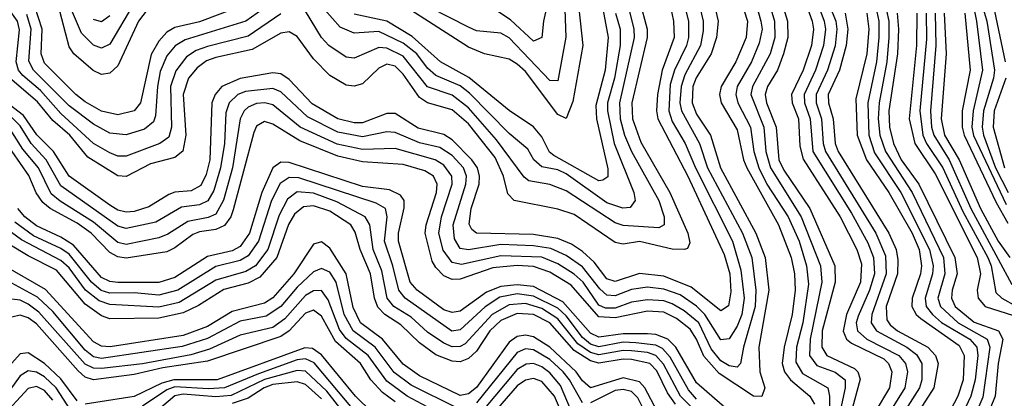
# Model space of a CAD drawing. Header units: inches. Extents: x 501365 to 657855, y 482276 to 547543.
# Tile 823 of 957: x 624749 to 627165, y 497685 to 498614. Entities that reach past the tile are written whole.
import ezdxf

# ---------------------------------------------------------------- set-up
doc = ezdxf.new("R2010")
doc.units = ezdxf.units.IN
doc.header["$MEASUREMENT"] = 0
doc.layers.add('A6429', color=7, linetype='Continuous')

msp = doc.modelspace()

# ---------------------------------------------------------------- linework, layer by layer
at = {"layer": 'A6429', "color": 5}
for points, elevation in [([(626145.9, 498825.9), (626193.5, 498570), (626185.4, 498490), (626162.8, 498402.8), (626164.5, 498370), (626192.6, 498247.4), (626192.1, 498227.8), (626179.9, 498220.1), (626170, 498217.9), (626060.1, 498280.1), (626049, 498289), (626030, 498326.5), (626010, 498350.7), (625950, 498391.2), (625851.4, 498471.4), (625781.6, 498510), (625712.3, 498572.3), (625650, 498610.4), (625570, 498627.1)], 3320), ([(626649.4, 498809.4), (626722.9, 498610), (626726.3, 498590), (626721.9, 498550), (626702.3, 498490), (626674.4, 498430), (626675.2, 498410), (626688.5, 498370), (626695.6, 498290), (626790, 498138.9), (626830, 498066.3), (626844.3, 498030), (626846.5, 497990), (626834.6, 497950), (626806.4, 497886.4), (626801.5, 497870), (626804.7, 497850), (626828.1, 497830), (626906.6, 497790), (626922.5, 497770), (626928, 497750), (626921, 497710), (626871, 497630)], 3640), ([(625028.2, 498651.8), (624970, 498553.9), (624950, 498543.8), (624930, 498551.5), (624900.8, 498580.8), (624822.7, 498762.7)], 3260), ([(626251.5, 498731.5), (626289.2, 498590), (626288.9, 498570), (626251.1, 498410), (626252.5, 498370), (626273, 498313), (626344.6, 498190), (626388.4, 498090), (626393.7, 498066.3), (626387.5, 498052.5), (626380.3, 498050), (626350, 498050.4), (626270.3, 498069.7), (626230, 498063), (626210, 498067), (626110, 498135.7), (626070, 498148.5), (625962.2, 498170), (625946.7, 498186.7), (625936.4, 498230), (625915.8, 498275.8), (625850, 498357.8), (625810, 498392.4), (625750, 498409.8), (625730, 498422.6), (625690, 498480.2), (625670, 498499.4), (625650, 498504.4), (625630, 498494.6), (625590, 498456.5), (625570, 498450.9), (625550, 498452.9), (625510, 498476.8), (625470, 498517.2), (625430, 498572), (625410, 498583.9), (625390, 498580.7), (625319.5, 498540.5), (625230, 498521.2), (625207.7, 498512.3), (625184.2, 498495.8), (625163.2, 498470), (625150.4, 498430), (625157, 498330), (625148.9, 498291.1), (625130, 498275.3), (625070, 498259.6), (625010, 498229.2), (624990, 498230.2), (624916.2, 498276.2), (624872.3, 498330), (624830, 498366), (624792.5, 498412.5), (624725.1, 498470)], 3380), ([(626083.2, 498730), (626089.1, 498570.9), (626070, 498463.7), (626050, 498464.8), (625950, 498569.4), (625930, 498580.2), (625870, 498586.2), (625850, 498594.9), (625615.4, 498715.4)], 3260), ([(626499.7, 498719.7), (626534.8, 498610), (626531.7, 498570), (626506.3, 498510), (626470.6, 498450), (626466.5, 498430), (626470.2, 498410), (626510, 498343), (626525.3, 498270), (626533.6, 498250), (626611.4, 498110), (626642.5, 498030), (626650.5, 497990), (626651.7, 497950), (626644.7, 497890), (626625.4, 497810), (626620.4, 497770), (626626.2, 497750), (626640.4, 497730), (626687.8, 497690), (626699.2, 497670)], 3520), ([(626650, 498733.9), (626694.1, 498610), (626697.3, 498590), (626692.3, 498550), (626671.7, 498490), (626642.7, 498430), (626645.1, 498410), (626660.4, 498370), (626663.4, 498303.4), (626671.6, 498271.6), (626762.9, 498130), (626803.8, 498050), (626814.8, 498014.8), (626812.8, 497970), (626778.4, 497890), (626769.7, 497849.7), (626778.3, 497830), (626790, 497820.1), (626870, 497781.2), (626881, 497770), (626889.3, 497750), (626883.9, 497710), (626848.6, 497651.5)], 3620), ([(626703.8, 498730), (626751.9, 498610), (626754.4, 498590), (626750, 498549.9), (626731.8, 498490), (626703.6, 498430), (626703.8, 498410), (626716.6, 498370), (626720.7, 498310), (626726.6, 498290), (626850.1, 498089.9), (626874, 498034), (626875.1, 497990), (626840, 497890), (626838.4, 497870), (626851.3, 497850), (626925.7, 497810), (626950, 497792.2), (626963.1, 497770), (626963.3, 497730), (626957.2, 497710), (626899.6, 497620.4)], 3660), ([(626226.8, 498710), (626256.2, 498590), (626257.3, 498570), (626220.9, 498410), (626222.8, 498370), (626233.2, 498330), (626250, 498290), (626317.3, 498170), (626330.3, 498130), (626330.4, 498110), (626317.2, 498102.8), (626230, 498108.6), (626210, 498114.9), (626090, 498194.1), (626050, 498209.3), (625998.2, 498218.2), (625987, 498227), (625918.9, 498319), (625850, 498397.5), (625810, 498428.2), (625750, 498448.9), (625690, 498524), (625650, 498543.9), (625630, 498545.3), (625570, 498519), (625550, 498521.5), (625507.4, 498550), (625489.4, 498570), (625450, 498634.2)], 3360), ([(626113.4, 498710), (626131.2, 498550), (626106.7, 498413.3), (626090, 498371.4), (626070, 498380.7), (625990, 498486.5), (625970, 498504.6), (625950, 498516.5), (625890, 498529.7), (625850, 498546), (625688.6, 498650)], 3280), ([(626341.6, 498670), (626353.4, 498610), (626355, 498570), (626325.8, 498490), (626314.2, 498430), (626311.4, 498390), (626315.1, 498370), (626388.8, 498230), (626477.9, 498037.9), (626491.9, 497990), (626494.3, 497945.7), (626488.7, 497911.3), (626470, 497899.6), (626397.2, 497957.2), (626330, 497984.6), (626270, 497990.9), (626210, 497971.4), (626190, 497977.9), (626158.6, 498018.6), (626130, 498045.2), (626103, 498063), (626070, 498077), (626010, 498086.4), (625869.9, 498090), (625858.8, 498098.8), (625852.2, 498112.2), (625857.2, 498150), (625876.3, 498210), (625877.5, 498230), (625872.3, 498250), (625858.8, 498270), (625810, 498319), (625790, 498331.6), (625727.1, 498347.1), (625670, 498383.2), (625650, 498383.3), (625590, 498360.7), (625570, 498360.6), (625530, 498370.3), (625467.1, 498407.1), (625410, 498467.2), (625390, 498480.4), (625370, 498483.2), (625290, 498469.1), (625244.8, 498450), (625228.3, 498430), (625220.6, 498410), (625215.5, 498270), (625206.5, 498233.5), (625193.1, 498206.9), (625170, 498194.1), (625130, 498190.6), (625115.3, 498184.7), (625065.9, 498154.1), (625030, 498142.8), (625010, 498141.8), (624990, 498146.5), (624970, 498158.8), (624870.1, 498230.1), (624831.9, 498290), (624791.4, 498331.4), (624758.5, 498378.5), (624690, 498430)], 3420), ([(626448.8, 498670), (626463.2, 498610), (626459, 498570), (626446, 498530), (626408.8, 498471.2), (626401, 498450), (626399.6, 498410), (626410, 498382.1), (626444.1, 498330), (626469.1, 498250), (626555.7, 498090), (626578.1, 498030), (626587.1, 497950), (626562.9, 497810), (626565.5, 497750), (626577.9, 497710), (626570, 497689.3), (626550, 497690.2), (626465.4, 497745.4), (626427.9, 497787.9), (626410, 497830.2), (626394.2, 497854.2), (626360.9, 497880.9), (626330, 497896.3), (626290, 497898.6), (626210, 497882.2), (626170, 497885), (626102, 497962), (626050, 497994.2), (626010, 498008.1), (625969.8, 498010.2), (625910, 498004.6), (625830, 497977.4), (625810, 497976.4), (625790, 497985), (625770, 498005.4), (625761.5, 498021.5), (625744.2, 498090), (625746.1, 498110), (625771.8, 498190), (625773.5, 498210), (625764.5, 498230), (625743.2, 498243.2), (625690, 498258.4), (625590, 498264.6), (625530, 498278.8), (625436.5, 498316.5), (625370, 498357.4), (625350, 498363.7), (625330, 498352), (625323.5, 498336.5), (625272.9, 498147.2), (625266.8, 498130), (625251.5, 498108.5), (625230, 498099), (625190, 498093.1), (625173.7, 498086.3), (625130, 498053.6), (625110, 498044.3), (625010, 498028.7), (624990, 498032.2), (624970, 498042.7), (624924.1, 498090), (624890, 498114.4), (624823.4, 498150), (624805.4, 498165.4), (624789.1, 498189.1), (624771.6, 498231.6), (624710, 498319.4)], 3480), ([(626369.9, 498690), (626390.2, 498610), (626390.6, 498570), (626385.1, 498550), (626356, 498490), (626345.5, 498454.5), (626341.8, 498390), (626350, 498364.2), (626381.7, 498310), (626407.6, 498250), (626498.6, 498070), (626518.7, 497998.7), (626526.6, 497930), (626520.9, 497890), (626510, 497861.8), (626490, 497830.3), (626470, 497828.5), (626430.5, 497890.5), (626410, 497911.1), (626370, 497938.2), (626330, 497952.5), (626290, 497957.3), (626250, 497951.7), (626210, 497936.4), (626190, 497938.1), (626173, 497953), (626130, 498007.6), (626090, 498035.4), (626052.6, 498052.6), (626010, 498058.8), (625930, 498061.9), (625850, 498048.7), (625830, 498052.4), (625815.9, 498075.9), (625812.5, 498110), (625843.8, 498210), (625845.3, 498230), (625837.7, 498250), (625810, 498280.4), (625779.7, 498299.7), (625730, 498311.6), (625670, 498337.1), (625650, 498338.2), (625590, 498326.5), (625530, 498337.7), (625455.6, 498375.6), (625390, 498436.4), (625370, 498445.1), (625302.7, 498437.3), (625284.2, 498430), (625263.2, 498410), (625254.6, 498385.4), (625251.2, 498310), (625241.8, 498250), (625225.6, 498194.4), (625211, 498169), (625190, 498159.4), (625146.2, 498153.8), (625082.9, 498117.1), (625010, 498101.5), (624990, 498106.7), (624850, 498206.1), (624813.6, 498270), (624777.4, 498310), (624750, 498353.3), (624730, 498373.7)], 3440), ([(626407.1, 498690), (626426.1, 498610), (626426.6, 498586.6), (626419.4, 498550), (626381.4, 498478.6), (626371.9, 498450), (626369.3, 498410), (626372.8, 498390), (626417.3, 498310), (626437.3, 498250), (626522.4, 498090), (626545.7, 498030), (626555.7, 497950), (626553.7, 497910), (626525, 497810), (626518.1, 497770), (626510, 497761.2), (626490, 497764.1), (626470, 497776.6), (626446.1, 497806.1), (626415.3, 497870), (626379.4, 497899.4), (626350, 497916.9), (626330, 497923.6), (626290, 497926.7), (626250, 497920.3), (626210, 497905.9), (626186.2, 497906.2), (626170, 497913), (626131.4, 497970), (626110, 497989), (626070, 498014.3), (626030, 498030.9), (625930, 498034.4), (625833.2, 498013.2), (625810, 498017.8), (625788.1, 498048.1), (625777.3, 498090), (625783.9, 498130), (625810.1, 498210), (625809.6, 498230), (625790, 498257), (625768.4, 498270), (625670, 498297.3), (625590, 498295.1), (625528.3, 498308.3), (625437.6, 498350), (625370, 498404.9), (625350.7, 498410), (625330, 498408.3), (625310, 498399.3), (625299.9, 498390), (625290, 498370), (625271.5, 498250), (625249.4, 498170.6), (625230, 498136.5), (625211.7, 498128.3), (625161.3, 498118.8), (625112.5, 498087.5), (625090, 498078.7), (625010, 498062.1), (624990, 498066.9), (624930, 498117), (624848, 498168), (624826.4, 498186.4), (624795, 498250), (624756.3, 498296.3), (624730, 498338.5)], 3460), ([(625387.2, 498670), (625303.8, 498610), (625155.4, 498564.6), (625130.2, 498549.8), (625110, 498524.9), (625093.7, 498486.3), (625086.8, 498450), (625082.3, 498377.7), (625077.1, 498362.8), (625055.3, 498344.7), (625010, 498331.2), (624970, 498335.3), (624930, 498357.5), (624870, 498402), (624783, 498490), (624771.5, 498511.5), (624777.1, 498590), (624766.7, 498626.7)], 3340), ([(626052, 498688), (626034.5, 498610), (626030.4, 498570), (626010, 498561.2), (625953.6, 498613.6), (625910, 498641.9)], 3240), ([(626545.6, 498690), (626568.2, 498610), (626570.9, 498590), (626563.9, 498556.1), (626544.6, 498510), (626509.5, 498450), (626506.3, 498430), (626511.2, 498410), (626542.6, 498350), (626550.8, 498290), (626562.9, 498250), (626582.9, 498210), (626634.5, 498130), (626661.6, 498070), (626680.2, 498010), (626684.7, 497964.7), (626671.1, 497870), (626655.1, 497810), (626653.3, 497773.3), (626670, 497745.3), (626732.6, 497710), (626736.2, 497690), (626735.7, 497610)], 3540), ([(626577.7, 498690), (626601.1, 498610), (626602.1, 498570), (626590.5, 498530), (626547.4, 498450), (626543.6, 498430), (626574.8, 498350), (626580, 498290), (626591.5, 498250), (626666.7, 498130), (626714.2, 498010), (626717.4, 497970), (626688.8, 497830), (626687.6, 497790), (626705, 497765), (626750, 497748.7), (626775.1, 497730), (626775, 497710), (626763.1, 497656.9)], 3560), ([(626608.6, 498690), (626633.5, 498610), (626634.4, 498570), (626623.7, 498530), (626608.5, 498490), (626584, 498450), (626578.3, 498430), (626581.8, 498410), (626605.1, 498350), (626612.3, 498270), (626624.2, 498244.2), (626687.8, 498150), (626749.3, 498010), (626750.2, 497970), (626718, 497850), (626717.9, 497810), (626730, 497789.4), (626797.5, 497757.5), (626805.5, 497750), (626811.8, 497731.8), (626789.6, 497650)], 3580), ([(627105, 498670), (627122.6, 498610), (627141.1, 498490), (627139.1, 498470), (627114.4, 498390), (627110.6, 498350), (627114, 498330), (627144, 498250), (627174.6, 498190)], 3960), ([(625290, 498646.1), (625190, 498608.3), (625130, 498594.5), (625110, 498583.1), (625090, 498561.3), (625071.8, 498528.2), (625045.1, 498410), (625029.6, 498390.4), (624990, 498379.8), (624950, 498388.9), (624910, 498412.5), (624886.8, 498430), (624810, 498506.9), (624801.8, 498530), (624804.4, 498590), (624786.4, 498646.4)], 3320), ([(625070, 498648.1), (625040.8, 498610), (624990, 498500.7), (624970, 498482.7), (624950, 498479.2), (624928.9, 498488.9), (624882.2, 498530), (624870, 498547.1), (624843.6, 498650)], 3280), ([(627088.9, 498650), (627097, 498610), (627111.5, 498490), (627088.6, 498390), (627086, 498350), (627090, 498329.5), (627170, 498160.5)], 3940), ([(627137.7, 498650), (627167.1, 498510)], 3980), ([(625390, 498628), (625310, 498572.9), (625210, 498548.1), (625182.3, 498537.7), (625157.9, 498522.1), (625131.9, 498488.1), (625118.9, 498450), (625121.6, 498350), (625114.8, 498325.2), (625093.2, 498310), (625010, 498279.1), (624990, 498279.1), (624970, 498286.8), (624930, 498310.2), (624850, 498383.5), (624799.8, 498439.8), (624756.8, 498476.8), (624746.4, 498490), (624740.6, 498510), (624748.4, 498588.4), (624743.5, 498610), (624721.5, 498641.5)], 3360), ([(624970, 498622.9), (624950, 498608.4), (624930, 498613.7)], 3240), ([(626211.4, 498630), (626222.7, 498590), (626222.5, 498550), (626208.8, 498470), (626191.8, 498410), (626191.5, 498390), (626208, 498310), (626256.3, 498190), (626259.5, 498170), (626247.2, 498152.8), (626228.8, 498151.2), (626190, 498164.7), (626090, 498235.2), (626070, 498245), (626030, 498252.5), (626010.5, 498270), (625996.1, 498296.1), (625950, 498334.2), (625853.1, 498433.1), (625830, 498451.6), (625770, 498477), (625750, 498494.9), (625723.2, 498530), (625690, 498556.2), (625630, 498584.5), (625570, 498580.4), (625535.4, 498595.4), (625497.6, 498637.6)], 3340), ([(626774.5, 498630), (626781.6, 498590), (626777.6, 498550), (626761.2, 498490), (626733.3, 498430), (626733.9, 498410), (626745.4, 498370), (626749.9, 498310), (626757.3, 498290), (626881.8, 498090), (626899.9, 498050), (626904.4, 498024.4), (626902.9, 497990), (626875.7, 497910), (626877.3, 497877.3), (626884.9, 497864.9), (626903.3, 497850), (626977.6, 497810), (626996.7, 497790), (627002.9, 497770), (626992.6, 497710), (626927.4, 497610)], 3680), ([(626828.2, 498630), (626833.1, 498590), (626828.3, 498530), (626800.9, 498419.1), (626804.6, 498330), (626827.2, 498270), (626881.7, 498190), (626938.8, 498090), (626956, 498050), (626961.7, 498010), (626959.5, 497990), (626939.5, 497930), (626938.7, 497910), (626949, 497890), (626960.3, 497880.3), (627054.3, 497814.3), (627067.2, 497790), (627064.2, 497730), (627051.6, 497690), (627023.3, 497636.7)], 3720), ([(626852.8, 498632.8), (626857.4, 498610), (626857.1, 498570), (626851.8, 498510), (626830.7, 498410), (626832.8, 498330), (626847.1, 498287.1), (626911, 498190), (626981.7, 498050), (626990.9, 498010), (626989, 497990), (626970.7, 497930), (626973.9, 497910), (626988.7, 497890), (627011.1, 497871.1), (627080.8, 497830), (627098.1, 497810), (627100.5, 497790), (627093.7, 497730), (627083.5, 497690), (627050, 497618.9)], 3740), ([(626876.4, 498636.4), (626881.8, 498610), (626881.6, 498570), (626877.2, 498510), (626858.1, 498410), (626856.1, 498370), (626860.2, 498330), (626874, 498290), (626939.2, 498190), (627015.9, 498030), (627019.6, 497990), (627002.5, 497930), (627008.8, 497910), (627052.1, 497870), (627123, 497830), (627130.2, 497810.2), (627112.8, 497687.2), (627076.4, 497603.6)], 3760), ([(626902.6, 498630), (626906, 498590), (626902.9, 498530), (626882, 498390), (626883.2, 498350), (626893.1, 498310), (626912.1, 498270), (626955.6, 498210), (627044, 498030), (627049.6, 497990), (627037.3, 497950), (627036, 497930), (627044.5, 497910), (627091.4, 497871.4), (627150.7, 497850), (627161.9, 497830), (627150.3, 497770), (627142.9, 497690), (627104.8, 497595.2)], 3780), ([(626950.5, 498630), (626949.6, 498550), (626932.1, 498370), (626945.7, 498310), (626995.4, 498235.4), (627098.7, 498030), (627106.7, 497990), (627099, 497950), (627101.2, 497930), (627118, 497910), (627188.2, 497888.2)], 3820), ([(626973.4, 498630), (626974.1, 498565.9), (626958.3, 498390), (626965.6, 498330), (626974, 498310), (627014.6, 498250), (627063.2, 498143.2), (627124.5, 498030), (627133.3, 498010), (627144.6, 497944.6), (627158.9, 497930), (627230, 497891.3)], 3840), ([(626995.5, 498630), (626997.4, 498550), (626984.3, 498390), (626986.4, 498350), (626992.1, 498330), (627030.3, 498270), (627083.3, 498150), (627183.8, 497963.8)], 3860), ([(627018, 498630), (627022.4, 498530), (627010.2, 498370), (627018.2, 498330), (627054.6, 498270), (627107.2, 498150), (627149.9, 498070), (627179, 498030)], 3880), ([(627068.3, 498630), (627081.3, 498490), (627062.3, 498390), (627062, 498350), (627066.9, 498330), (627145.1, 498165.1), (627174.1, 498114.1)], 3920), ([(627169, 498470), (627140.7, 498390), (627137.6, 498350), (627165.7, 498250)], 3980), ([(626491.7, 497651.7), (626410, 497722.7), (626359.1, 497810), (626339.2, 497830), (626310, 497841.5), (626290, 497842.6), (626230, 497842.6), (626170, 497835.1), (626150, 497844.3), (626081.5, 497921.5), (626010, 497958.7), (625970, 497963.3), (625930, 497959.1), (625894.9, 497945.1), (625830, 497898.4), (625810, 497895.4), (625790, 497902), (625724.8, 497950), (625707.1, 497970), (625678.5, 498070), (625678.2, 498090), (625692.3, 498152.3), (625692.4, 498170), (625683.5, 498183.5), (625656.1, 498196.1), (625590, 498204.1), (625410, 498263.3), (625390, 498263.9), (625369.9, 498250.1), (625343, 498190), (625313, 498090), (625290, 498057.5), (625270, 498046.5), (625210, 498033), (625130, 497980.8), (625090, 497968.5), (624990, 497968.5), (624970, 497971), (624950, 497980.8), (624880.6, 498060.6), (624850, 498080.2), (624790, 498107.9), (624761.2, 498130), (624744, 498150)], 3520), ([(626410, 497682.6), (626390, 497705.5), (626345.3, 497785.3), (626326.6, 497806.6), (626310, 497815.3), (626261.2, 497821.2), (626230, 497822.5), (626170, 497810.7), (626150, 497817.3), (626130, 497833.5), (626090, 497886.9), (626070, 497905.8), (626010, 497935), (625970, 497941.1), (625927.3, 497932.7), (625891, 497909), (625830, 497852.7), (625809.7, 497849.7), (625695.2, 497930), (625679, 497950), (625665, 498010), (625644.1, 498070), (625650.5, 498130), (625646.3, 498150), (625623.4, 498163.4), (625434.2, 498225.8), (625410, 498226.5), (625388.4, 498211.6), (625367.2, 498170), (625335.1, 498070), (625310, 498034.3), (625290, 498022.5), (625230, 498008.3), (625137.3, 497950), (625090, 497937.6), (625030, 497943.2), (624970, 497942.7), (624949.2, 497949.2), (624925.2, 497970), (624870, 498038.1), (624850, 498052), (624783.2, 498083.2), (624737, 498116.9)], 3540), ([(626470, 497591.2), (626371, 497690), (626328.6, 497768.6), (626310, 497789.4), (626290, 497797.1), (626250, 497801.2), (626230, 497802), (626170, 497791.2), (626150, 497796.8), (626118.7, 497818.7), (626070, 497879.9), (626030, 497905.3), (625990, 497917), (625950, 497914.4), (625908.1, 497890), (625841.9, 497818.1), (625830, 497811.9), (625810, 497810.9), (625790, 497819.7), (625750, 497847.3), (625710, 497883.7), (625667.4, 497910), (625651.1, 497930), (625637.5, 497997.5), (625616.5, 498050), (625608.6, 498110), (625596.4, 498130), (625526.9, 498166.9), (625470, 498188.3), (625430, 498191.1), (625406.3, 498173.7), (625385.8, 498134.2), (625357.6, 498050), (625327.5, 498010), (625303.8, 497996.2), (625230, 497974.8), (625140.2, 497919.8), (625090, 497908.6), (624970, 497915), (624944.2, 497924.2), (624910.2, 497950.2), (624870, 498004.8), (624850, 498022.9), (624753.2, 498073.2), (624707.3, 498107.3)], 3560), ([(626358, 497670), (626338.5, 497698.5), (626312.3, 497752.3), (626295.6, 497770), (626250, 497779.7), (626230, 497780.6), (626170, 497770.6), (626150, 497777), (626110, 497802.3), (626050, 497869.7), (626010, 497890), (625970, 497893.1), (625930, 497875.6), (625903.1, 497850), (625870, 497800.4), (625850, 497782.2), (625830, 497774.5), (625810, 497776.1), (625770, 497791.2), (625730, 497820.8), (625684.7, 497864.7), (625645.1, 497890), (625628.1, 497908.1), (625619.5, 497930), (625609.8, 497990), (625584.3, 498050), (625572.3, 498092.3), (625561.3, 498110), (625510, 498143.6), (625470, 498157.1), (625445.3, 498154.7), (625423.3, 498136.7), (625409, 498111), (625379.7, 498030), (625338.2, 497981.8), (625310, 497967.3), (625250, 497951.7), (625187.7, 497912.3), (625150, 497894.4), (625090, 497881.6), (624970, 497880), (624950, 497887.3), (624910, 497915.3), (624839.3, 497999.3), (624770, 498034.5), (624670, 498094)], 3580), ([(626313.3, 497653.3), (626283, 497710), (626270, 497725.4), (626230, 497735.1), (626150, 497710.3), (626130, 497727.2), (626114.8, 497750), (626050, 497810.1), (626010, 497835.6), (625990, 497839.5), (625970, 497836.1), (625950, 497822.5), (625870, 497711.6), (625850, 497695.8), (625830, 497691.6), (625730, 497739.7), (625690, 497768.5), (625639, 497830), (625585.3, 497870), (625567.6, 497907.6), (625549.8, 497990), (625510, 498053.2), (625490, 498068.4), (625470, 498062.6), (625422, 497990), (625370, 497931), (625350, 497918.1), (625270, 497897.5), (625210, 497861.2), (625150, 497839.2), (624971.3, 497811.3), (624950, 497812.5), (624930, 497823.3), (624812, 497952), (624710, 498010.4)], 3620), ([(625821.4, 497661.4), (625710, 497717.1), (625668.2, 497748.2), (625621.7, 497810), (625567.6, 497850), (625545.3, 497890), (625525.9, 497970), (625510, 497994.4), (625490, 498003.4), (625470, 497995.1), (625430, 497957.4), (625390, 497910), (625353.8, 497886.2), (625290, 497874.1), (625210, 497831.6), (625148, 497812), (624950, 497782), (624930, 497786.4), (624910, 497802.6), (624830, 497897.7), (624792.6, 497932.6), (624730, 497967.1)], 3640), ([(625810, 497631), (625699.9, 497690), (625650, 497726.7), (625604, 497790), (625550, 497831.3), (625533.8, 497853.8), (625506.2, 497926.2), (625490, 497949.6), (625470, 497948.8), (625450, 497936.6), (625399.9, 497880.1), (625370, 497858.6), (625290, 497839.3), (625215, 497805), (625168.7, 497791.3), (625050, 497769.2), (624950, 497757.8), (624930, 497758.6), (624910, 497768.4), (624796, 497896), (624770, 497915.9), (624750, 497925.7), (624730, 497928.3)], 3660), ([(625670, 497675.9), (625639.2, 497699.2), (625610.8, 497730), (625585.1, 497770), (625524.3, 497824.3), (625490, 497886.1), (625470, 497901.2), (625450, 497893.6), (625410.4, 497850), (625390, 497836.1), (625210, 497775.5), (625100.3, 497759.7), (625030, 497743), (624930, 497730.4), (624910, 497736.6), (624892.4, 497752.4), (624790, 497867.7), (624770, 497882), (624750, 497888.6), (624730, 497884.1)], 3680), ([(625613.9, 497650), (625573.3, 497690), (625490, 497791.1), (625467.3, 497807.3), (625448.4, 497808.4), (625233.7, 497730), (625127.1, 497730), (625097.8, 497722.2), (625030, 497689.1), (624910, 497670.7)], 3720), ([(626130, 497673.5), (626098.6, 497730), (626082.3, 497750), (626050, 497779.8), (626010, 497804), (625990, 497806.3), (625970, 497797.3), (625870, 497674)], 3640), ([(624890, 497678.3), (624850, 497732.2), (624810, 497770.1), (624770, 497796), (624750, 497793.9), (624730, 497770.6)], 3720), ([(625570, 497654.8), (625472, 497772), (625450, 497781.8), (625430, 497778.8), (625335.3, 497744.7), (625251.4, 497710), (625212.3, 497707.7), (625130, 497712.8), (625110, 497705.4), (625050, 497665.8)], 3740), ([(624874.8, 497654.8), (624838.2, 497710), (624810, 497737.7), (624790, 497748.6), (624770, 497751.9), (624750, 497740.2), (624713.9, 497690)], 3740), ([(625555.3, 497635.3), (625502.5, 497702.5), (625450, 497751), (625430, 497753.3), (625350, 497730.8), (625268.2, 497691.8), (625230, 497688.5), (625150, 497695.1), (625130, 497690.4), (625086.3, 497653.7)], 3760), ([(626110, 497636.7), (626076.5, 497716.5), (626050, 497747.2), (626030, 497762.1), (626010, 497770), (625991.6, 497768.4), (625970, 497755.1), (625885.5, 497654.5)], 3660), ([(626078.7, 497650), (626061.5, 497690), (626030, 497725.7), (626010, 497733), (625990, 497729.4), (625970, 497715), (625883.9, 497616.1)], 3680), ([(624830, 497680.4), (624810, 497703.7), (624790, 497713.4), (624770, 497709), (624703.4, 497636.6)], 3760), ([(625490, 497683.6), (625450, 497718.6), (625430, 497725.4), (625370, 497718.5), (625349.2, 497710.8), (625310, 497685.3), (625270, 497671.6)], 3780), ([(626284.3, 497650), (626265.6, 497685.6), (626250, 497701.5), (626230, 497706.6), (626210, 497704), (626150, 497673.8)], 3640)]:
    msp.add_lwpolyline(points, dxfattribs=dict(at, elevation=elevation))

doc.saveas('drawing.dxf')
